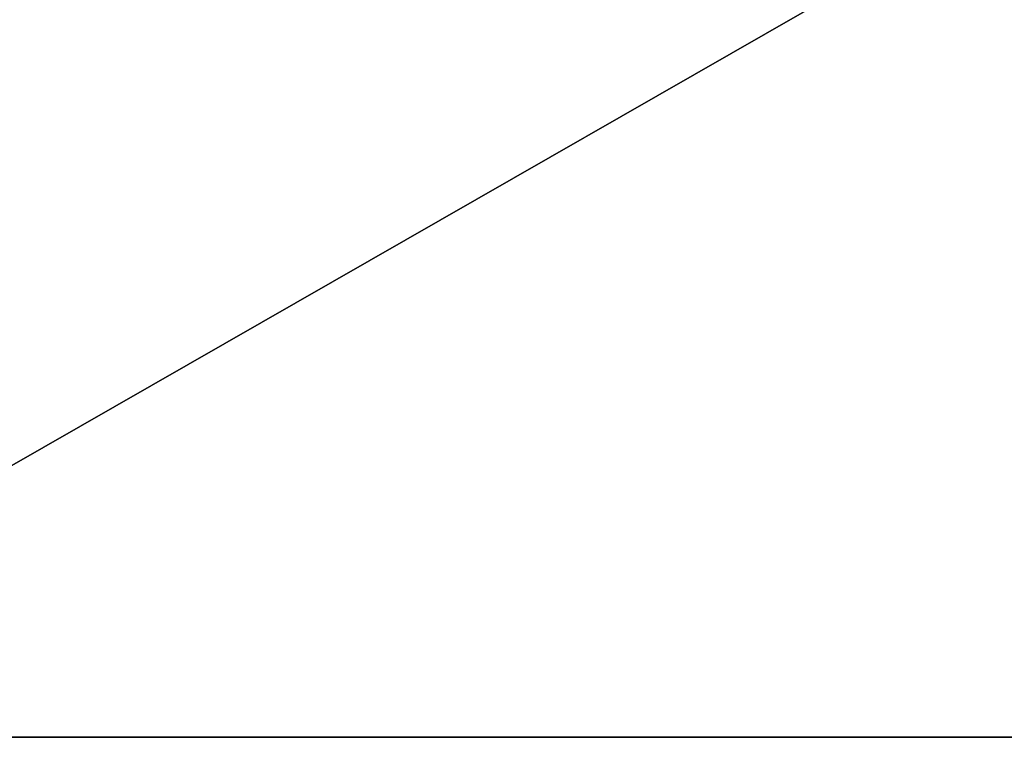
# Model space of a CAD drawing. Header units: inches. Extents: x -10 to 10, y -2.3 to 4.3.
# Tile 478 of 656: x -2.519 to -1.959, y -2.305 to -1.897. Entities that reach past the tile are written whole.
import ezdxf

# ---------------------------------------------------------------- set-up
doc = ezdxf.new("R2010")
doc.units = ezdxf.units.IN
doc.header["$LTSCALE"] = 65.185185
doc.header["$MEASUREMENT"] = 0
for name, color, linetype in [('10955', 7, 'CONTINUOUS'), ('10964', 7, 'CONTINUOUS'), ('11015', 7, 'CONTINUOUS')]:
    doc.layers.add(name, color=color, linetype=linetype)

msp = doc.modelspace()

# ---------------------------------------------------------------- linework, layer by layer
at = {"layer": '10955', "linetype": 'CONTINUOUS'}
for points in [[(-2.79289, 0.895, 13.9861), (2.79289, 0.895, 13.9861), (-2.79289, -2.305, 13.9861), (-2.79289, 0.895, 13.9861)], [(-2.79289, -2.305, 13.9861), (2.79289, 0.895, 13.9861), (2.79289, -2.305, 13.9861), (-2.79289, -2.305, 13.9861)]]:
    msp.add_3dface(points, dxfattribs=at)
at = {"layer": '10964', "linetype": 'CONTINUOUS'}
for points in [[(-2.79289, -2.305, 14.1431), (2.79289, -2.305, 14.1431), (-2.79289, 0.895, 14.1431), (-2.79289, -2.305, 14.1431)], [(-2.79289, 0.895, 14.1431), (2.79289, -2.305, 14.1431), (2.79289, 0.895, 14.1431), (-2.79289, 0.895, 14.1431)]]:
    msp.add_3dface(points, dxfattribs=at)
at = {"layer": '11015', "linetype": 'CONTINUOUS'}
for points in [[(-2.79289, -2.305, 13.9861), (2.79289, -2.305, 13.9861), (-2.79289, -2.305, 14.1431), (-2.79289, -2.305, 13.9861)], [(2.79289, -2.305, 13.9861), (2.79289, -2.305, 14.1431), (-2.79289, -2.305, 14.1431), (2.79289, -2.305, 13.9861)]]:
    msp.add_3dface(points, dxfattribs=at)

doc.saveas('drawing.dxf')
